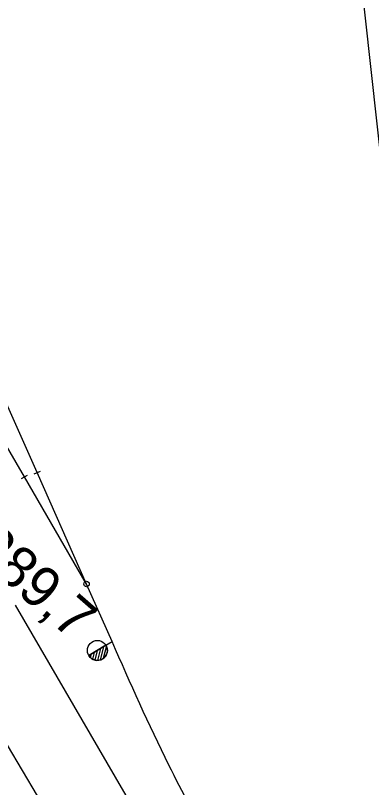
# Model space of a CAD drawing. Extents: x -496570 to -495506, y -1089156 to -1088046.
# Drawn here: x -495998.4 to -495946.2, y -1088542 to -1088429 of the extents above; entities that cross this region are included whole.
import ezdxf

# ---------------------------------------------------------------- set-up
doc = ezdxf.new("R2010")
doc.units = 0
for name, color, linetype in [('11', 7, 'Continuous'), ('14', 7, 'Continuous'), ('27', 7, 'Continuous'), ('39', 7, 'Continuous')]:
    doc.layers.add(name, color=color, linetype=linetype)

msp = doc.modelspace()

# ---------------------------------------------------------------- linework, layer by layer
at = {"layer": '14'}
for points in [[(-495984.212, -1088520.604), (-495987.937, -1088512.179), (-495995.163, -1088495.835), (-496007.326, -1088468.627), (-496015.768, -1088449.655), (-496024.81, -1088429.42), (-496048.198, -1088376.798)], [(-495940.564, -1088488.086), (-495943.541, -1088461.601), (-495948.995, -1088412.069), (-495950.732, -1088396.553)], [(-495987.937, -1088512.179), (-495997.014, -1088496.474), (-496009.447, -1088475.159), (-496012.25, -1088470.334)], [(-495941.228, -1088612.636), (-495960.706, -1088579.532), (-495969.885, -1088563.939), (-495982.474, -1088542.537), (-495998.352, -1088515.291)]]:
    msp.add_lwpolyline(points, dxfattribs=at)
for points in [[(-495937.589, -1088596.936), (-495954.664, -1088574.181), (-495963.373, -1088560.878), (-495969.575, -1088550.475), (-495975.882, -1088538.692), (-495984.212, -1088520.604)], [(-495994.179, -1088583.585), (-496001.925, -1088571.928), (-496007.411, -1088562.975), (-496027.558, -1088528.593)]]:
    msp.add_spline(points, degree=3, dxfattribs=at)
at = {"layer": '27'}
for p, q in [((-495995.621, -1088496.037), (-495994.705, -1088495.633)), ((-495997.447, -1088496.724), (-495996.581, -1088496.224)), ((-495985.095, -1088521.133), (-495987.6, -1088522.646)), ((-495987.6, -1088522.646), (-495985.094, -1088521.134)), ((-495985.912, -1088521.626), (-495986.338, -1088523.351)), ((-495985.459, -1088521.353), (-495985.938, -1088523.292)), ((-495985.043, -1088521.234), (-495985.498, -1088523.077)), ((-495985.094, -1088521.134), (-495985.095, -1088521.133)), ((-495985.093, -1088521.133), (-495984.212, -1088520.604)), ((-495987.275, -1088522.45), (-495987.389, -1088522.913)), ((-495986.82, -1088522.176), (-495987.064, -1088523.161)), ((-495986.366, -1088521.902), (-495986.713, -1088523.304))]:
    msp.add_line(p, q, dxfattribs=at)
for points in [[(-495987.937, -1088512.179), (-495997.014, -1088496.474)], [(-495984.212, -1088520.604), (-495987.937, -1088512.179), (-495995.163, -1088495.835)]]:
    msp.add_lwpolyline(points, dxfattribs=at)
for centre, radius in [((-495987.937, -1088512.179), 0.4), ((-495986.353, -1088521.895), 1.462)]:
    msp.add_circle(centre, radius, dxfattribs=at)
msp.add_arc((-495986.347, -1088521.89), 1.464, 211.13932, 31.10017, dxfattribs=at)
at = {"layer": '39'}
msp.add_lwpolyline([(-495974.045, -1088579.399), (-495982.418, -1088584.284), (-495997.256, -1088558.819), (-496003.517, -1088548.12), (-496034.293, -1088496.252), (-496025.968, -1088491.27), (-495995.168, -1088543.196), (-495974.045, -1088579.399)], dxfattribs=at)

# ---------------------------------------------------------------- texts
at = {"layer": '11'}
msp.add_text('289,7', height=6, rotation=318.94379, dxfattribs=at).set_placement((-496005.026, -1088507.532))

doc.saveas('drawing.dxf')
